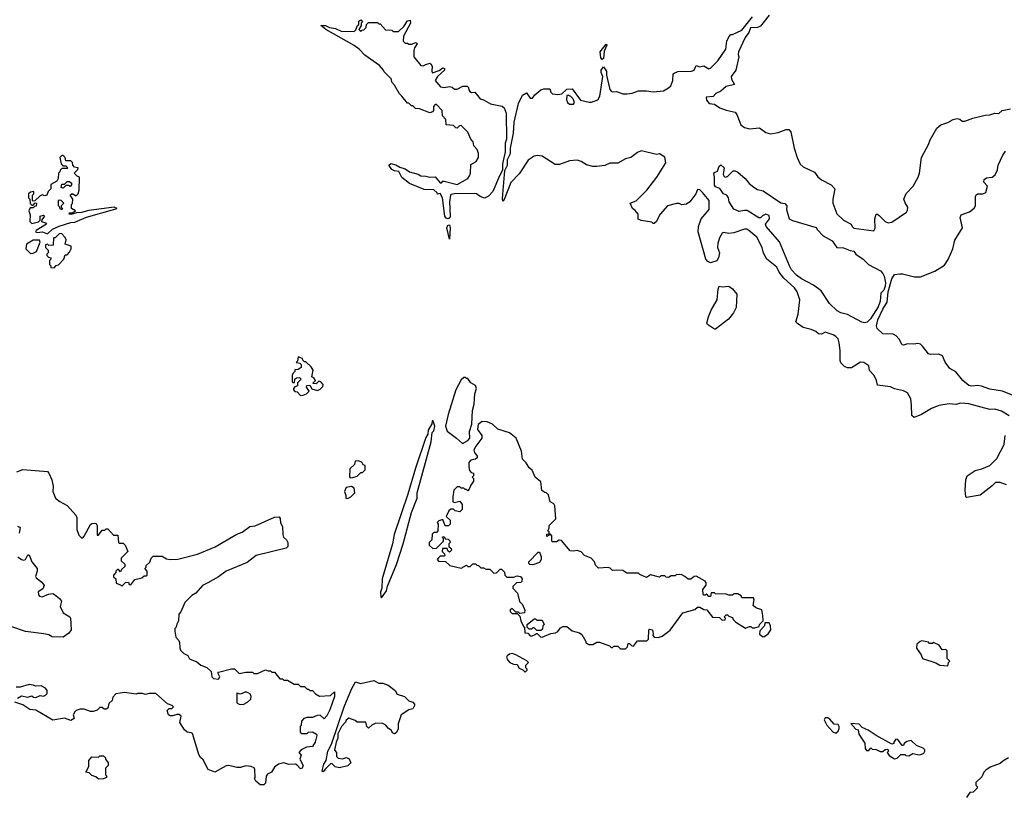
# Model space of a CAD drawing. Extents: x 2210602 to 2357277, y 510288 to 673808.
# Tile 266 of 464: x 2318362 to 2325907, y 574725 to 580661. Entities that reach past the tile are written whole.
import ezdxf

# ---------------------------------------------------------------- set-up
doc = ezdxf.new("R2010")
doc.units = 0

msp = doc.modelspace()

# ---------------------------------------------------------------- linework, layer by layer
at = {"layer": '0CON05XD'}
for points in [[(2321645, 579134.2), (2321629.4, 579139.4), (2321620, 579155), (2321602, 579295), (2321585, 579330), (2321563, 579323), (2321560, 579335), (2321535, 579357.5), (2321460.7, 579360.7), (2321350, 579405), (2321290.7, 579450.7), (2321268.3, 579498.3), (2321235, 579502.5), (2321215, 579512.5), (2321190, 579545), (2321205, 579557.5), (2321245, 579547.5), (2321275, 579530), (2321315, 579517.5), (2321350, 579495), (2321415, 579476.7), (2321435, 579463.3), (2321475, 579462.5), (2321505, 579453.3), (2321545, 579457.5), (2321585, 579410), (2321595, 579410), (2321605, 579422.5), (2321615, 579423.3), (2321715, 579396.7), (2321795, 579442.5), (2321810, 579465), (2321817.5, 579485), (2321818.3, 579551.7), (2321860, 579575), (2321877.5, 579605), (2321877.5, 579635), (2321867.5, 579665), (2321842.5, 579695), (2321837.5, 579725), (2321820, 579745), (2321795, 579800), (2321745, 579850), (2321733, 579847), (2321715, 579830), (2321703, 579833), (2321685, 579850), (2321630, 579855), (2321626.4, 579896.4), (2321602.5, 579925), (2321600, 579965), (2321555, 580010), (2321545, 580010), (2321533.3, 579995), (2321532.5, 579965), (2321526.4, 579953.6), (2321505, 579947.5), (2321427, 579977), (2321395, 579980), (2321375, 580000), (2321365, 580000), (2321345, 580020), (2321335, 580020), (2321290, 580075), (2321273, 580093), (2321235, 580160), (2321213, 580183), (2321210, 580205), (2321155, 580260), (2321150, 580275), (2321119.3, 580309.3), (2321008, 580388), (2320962.5, 580435), (2320925, 580463.3), (2320707.5, 580585), (2320670, 580615), (2320705, 580616), (2320735, 580600), (2320782.3, 580592.3), (2320825, 580573.8), (2320925, 580570), (2320938.3, 580581.7), (2320950, 580615), (2320960, 580625), (2320961.7, 580648.3), (2320975, 580660), (2320990, 580645), (2320980, 580635), (2320980, 580615), (2320960, 580585), (2320975, 580570), (2320985, 580580), (2320998.3, 580581.7), (2321018.3, 580601.7), (2321020, 580625), (2321035, 580640), (2321105, 580640), (2321115, 580630), (2321125, 580630), (2321165, 580582.5), (2321215, 580580), (2321225, 580570), (2321265, 580570), (2321305, 580607.5), (2321335, 580652.5), (2321355, 580657.5), (2321356.2, 580635), (2321303.8, 580535), (2321300, 580495), (2321315, 580480), (2321335, 580480), (2321345, 580472.5), (2321367, 580473), (2321395, 580486.7), (2321405, 580480), (2321407.5, 580475), (2321387.5, 580445), (2321382.5, 580425), (2321382.5, 580375), (2321435, 580310), (2321455, 580307.5), (2321473.8, 580316.2), (2321505, 580327.5), (2321513, 580323), (2321522.5, 580305), (2321520, 580265), (2321525, 580253.3), (2321577.5, 580272.5), (2321605, 580291.2), (2321617.5, 580287.5), (2321617.3, 580272.7), (2321564.4, 580225.6), (2321546.7, 580195), (2321587.5, 580145), (2321615, 580140), (2321655, 580147.5), (2321675, 580142.5), (2321695, 580127.5), (2321715, 580127.5), (2321758.3, 580151.7), (2321791.7, 580151.7), (2321801.7, 580141.7), (2321803, 580123), (2321811.7, 580111.7), (2321825, 580102.5), (2321850, 580105), (2321890, 580055), (2321916.7, 580046.7), (2321970, 580015), (2322058.3, 579998.3), (2322074.1, 579984.1), (2322090, 579945), (2322092.5, 579745), (2322083.3, 579715), (2322083, 579647), (2322062.5, 579555), (2322061.7, 579508.3), (2322037.5, 579465), (2321987.1, 579342.9), (2321955, 579307.5), (2321925, 579292.5), (2321890, 579305), (2321863.3, 579325), (2321845, 579328.8), (2321695, 579326.7), (2321669.5, 579320.5), (2321664, 579315), (2321655.8, 579264.2), (2321661.9, 579155), (2321657.6, 579142.4), (2321645, 579134.2)], [(2325196.4, 577706.4), (2325190, 577755), (2325165, 577802.5), (2325135, 577817.5), (2325065, 577832.5), (2325035, 577847.5), (2324935, 577860), (2324927, 577897), (2324910, 577935), (2324873, 577973), (2324868.3, 578008.3), (2324830, 578035), (2324805, 578037.5), (2324735, 577993.3), (2324705, 577992.5), (2324683.6, 578003.6), (2324655, 578030), (2324648.3, 578048.3), (2324650, 578125), (2324642.5, 578185), (2324633.3, 578215), (2324615, 578233.3), (2324595, 578246.7), (2324535, 578267.5), (2324505, 578250), (2324483, 578253), (2324461.7, 578271.7), (2324427, 578287), (2324365, 578302.5), (2324321.7, 578331.7), (2324310, 578345), (2324326.4, 578403.6), (2324340, 578515), (2324318.8, 578575), (2324299.2, 578605), (2324218.8, 578678.8), (2324182, 578725), (2324164, 578765), (2324086.2, 578826.2), (2324062.7, 578872.7), (2324051.4, 578915), (2324010, 578995), (2323950, 579045), (2323935, 579056.2), (2323916.4, 579056.4), (2323835, 579026.7), (2323795, 579021.2), (2323755, 579031.2), (2323745, 579023.8), (2323725, 578990), (2323711.4, 578945), (2323710, 578915), (2323723.8, 578875), (2323717.5, 578835), (2323705, 578812.5), (2323655, 578797.5), (2323635, 578807.5), (2323620, 578825), (2323560, 579035), (2323563.8, 579075), (2323583.3, 579135), (2323646, 579205), (2323645.8, 579275), (2323595, 579336), (2323575, 579356), (2323555, 579360), (2323542.5, 579325), (2323497.5, 579265), (2323471.7, 579248.3), (2323435, 579242.5), (2323415, 579252.5), (2323395, 579253.3), (2323325, 579233.8), (2323269.3, 579170.7), (2323238.3, 579111.7), (2323225, 579100), (2323215, 579100), (2323205, 579110), (2323125, 579122.5), (2323101.7, 579131.7), (2323101.7, 579171.7), (2323079.3, 579199.3), (2323057.5, 579215), (2323040, 579255), (2323086.1, 579273.9), (2323167.5, 579355), (2323243.3, 579455), (2323313.3, 579565), (2323306.1, 579606.1), (2323265, 579632.5), (2323245, 579627.5), (2323125, 579656.7), (2323095, 579643.3), (2323045.9, 579604.1), (2323003.3, 579595), (2322945, 579560.8), (2322885, 579560), (2322845, 579543.3), (2322785, 579536), (2322755, 579536.2), (2322705, 579548.8), (2322663.9, 579573.9), (2322633.9, 579583.9), (2322575, 579578.8), (2322498.3, 579551.7), (2322465, 579550), (2322365, 579614), (2322328.8, 579618.8), (2322303.3, 579615), (2322258, 579585), (2322190.3, 579479.7), (2322125, 579412), (2322075, 579282.5), (2322065, 579270), (2322061.4, 579291.4), (2322080, 579505), (2322101.2, 579545), (2322100.8, 579589.2), (2322122, 579635), (2322123.9, 579676.1), (2322145, 579790), (2322150.6, 579875), (2322185, 580017.5), (2322215, 580082.5), (2322245, 580100), (2322275, 580060), (2322291.7, 580058.3), (2322310, 580085), (2322355, 580122.5), (2322378.3, 580131.7), (2322425, 580130), (2322432.5, 580105), (2322445, 580092.5), (2322485, 580087.5), (2322517, 580093), (2322555, 580127.5), (2322595, 580130), (2322660, 580045), (2322725, 580027.5), (2322745, 580027.5), (2322793, 580047), (2322806.7, 580075), (2322830, 580225), (2322818, 580255), (2322817.5, 580275), (2322835, 580300), (2322858, 580265), (2322858.8, 580235), (2322883.8, 580125), (2322893.6, 580113.6), (2322905, 580107.5), (2322935, 580110), (2322985, 580092.5), (2323015, 580092.5), (2323055, 580097.5), (2323105, 580116.7), (2323165, 580116.7), (2323215, 580106.7), (2323295, 580116.7), (2323335, 580137.5), (2323352.5, 580155), (2323367.5, 580195), (2323370, 580245), (2323378.3, 580251.7), (2323405, 580262.5), (2323510, 580265), (2323530, 580275), (2323545, 580310), (2323575, 580300), (2323605, 580306.2), (2323643.3, 580283.3), (2323655, 580288), (2323711.2, 580345), (2323773.3, 580435), (2323780, 580495), (2323795, 580530), (2323811.7, 580548.3), (2323825, 580547.5), (2323895, 580581.4), (2323978.1, 580681.9)], [(2324106.2, 580695), (2324038, 580612), (2324015, 580602), (2323962, 580598), (2323948.2, 580561.8), (2323922, 580525), (2323870, 580415), (2323867.5, 580395), (2323873.3, 580375), (2323850, 580275), (2323813.3, 580225), (2323816.1, 580206.1), (2323840, 580165), (2323775, 580147.5), (2323735.8, 580114.2), (2323696.2, 580095), (2323675, 580073.3), (2323622.1, 580067.9), (2323624.5, 580045), (2323645, 580018.1), (2323685, 580013.3), (2323726.4, 579986.4), (2323775, 579966.7), (2323845, 579952.5), (2323857.5, 579935), (2323887.5, 579855), (2323915, 579833.3), (2323955, 579823.3), (2324031.7, 579831.7), (2324080, 579795), (2324115, 579786.7), (2324175, 579797.5), (2324235, 579820), (2324255, 579820), (2324271.7, 579801.7), (2324297.5, 579675), (2324320, 579605), (2324343.9, 579553.9), (2324365, 579532.5), (2324453, 579493), (2324477, 579457), (2324505, 579432.5), (2324580, 579395), (2324607.5, 579365), (2324599.3, 579310.7), (2324592.5, 579285), (2324593.3, 579255), (2324624.2, 579174.2), (2324674.2, 579124.2), (2324732.5, 579095), (2324741.2, 579075), (2324755, 579062), (2324907.5, 579042.5), (2324917, 579063), (2324916.1, 579133.9), (2324925, 579170), (2324935, 579170), (2324949.3, 579159.3), (2324993.3, 579113.3), (2325017, 579103), (2325045, 579110), (2325157.5, 579185), (2325165, 579200), (2325167.5, 579225), (2325146.4, 579256.4), (2325137.5, 579285), (2325155, 579330), (2325207.5, 579385), (2325246.7, 579455), (2325256.7, 579485), (2325272.5, 579605), (2325326.7, 579705), (2325339.3, 579740.7), (2325390.7, 579829.3), (2325420, 579855), (2325475, 579873.3), (2325515, 579896.7), (2325545, 579902.5), (2325565, 579897.5), (2325585, 579883.3), (2325605, 579883.3), (2325665, 579906.2), (2325759.3, 579929.3), (2325795, 579931.2), (2325835, 579943.3), (2325865, 579942.5), (2325890, 579965), (2325955, 579978)], [(2322825, 580356.7), (2322815, 580367.5), (2322811.1, 580415), (2322855, 580473.3), (2322861.2, 580465), (2322840, 580420), (2322835, 580363.3), (2322825, 580356.7)], [(2322605, 580012.5), (2322612.5, 580025), (2322602.5, 580055), (2322585, 580072.5), (2322565, 580082.5), (2322555, 580080), (2322553, 580047), (2322560, 580025), (2322575, 580014), (2322605, 580012.5)], [(2318575, 579020), (2318614.3, 579055.7), (2318665, 579077.5), (2318755, 579105.8), (2318785, 579108.8), (2318875, 579147.1), (2319110, 579215), (2319085, 579223.3), (2318891.7, 579198.3), (2318835, 579184), (2318798.3, 579181.7), (2318765, 579170), (2318741.7, 579171.7), (2318745, 579180), (2318765, 579180), (2318790, 579195), (2318760, 579215), (2318760, 579245), (2318767, 579253), (2318770, 579285), (2318750, 579315), (2318765, 579330), (2318795, 579310), (2318810, 579325), (2318817.5, 579355), (2318820, 579455), (2318801.7, 579461.7), (2318780, 579485), (2318808.3, 579511.7), (2318810, 579525), (2318781.7, 579531.7), (2318770, 579545), (2318767, 579567), (2318755, 579580), (2318715, 579580), (2318710, 579605), (2318695, 579620), (2318685, 579620), (2318670, 579605), (2318680, 579555), (2318691.7, 579541.7), (2318715, 579540), (2318730, 579525), (2318725, 579520), (2318685, 579520), (2318671.7, 579508.3), (2318670, 579495), (2318660, 579485), (2318657.5, 579445), (2318647, 579423), (2318601.7, 579398.3), (2318600, 579365), (2318580, 579345), (2318570, 579315), (2318555, 579310), (2318535, 579317.5), (2318518.3, 579311.7), (2318478.3, 579271.7), (2318465, 579270), (2318460, 579275), (2318460, 579315), (2318470, 579325), (2318470, 579345), (2318445, 579340), (2318430, 579325), (2318430, 579295), (2318440, 579285), (2318441.7, 579251.7), (2318455, 579240), (2318465, 579240), (2318481.7, 579258.3), (2318490, 579255), (2318488.3, 579231.7), (2318475, 579230), (2318465, 579220), (2318441.7, 579218.3), (2318433, 579197), (2318442.5, 579165), (2318440, 579115), (2318455, 579100), (2318505, 579112.5), (2318520, 579125), (2318520, 579155), (2318545, 579162.5), (2318552.5, 579155), (2318531.7, 579128.3), (2318530, 579115), (2318560, 579105), (2318567.5, 579095), (2318487.5, 579045), (2318482.5, 579035), (2318495, 579030), (2318536.1, 579036.1), (2318575, 579020)], [(2325975, 577780), (2325893.4, 577813.4), (2325795, 577830), (2325733, 577853), (2325705, 577857.1), (2325655, 577852.2), (2325635, 577858.6), (2325590, 577895), (2325535, 577962.5), (2325488.3, 577988.3), (2325455, 578037.5), (2325433.9, 578083.9), (2325405, 578098), (2325345, 578096), (2325325, 578101.2), (2325279.7, 578159.7), (2325265, 578173.3), (2325245, 578180), (2325213.6, 578173.6), (2325166.4, 578176.4), (2325135, 578166.7), (2325125, 578170), (2325102.3, 578212.3), (2325078.8, 578238.8), (2325055, 578250), (2324975, 578253.8), (2324934, 578295), (2324928.6, 578315), (2324939.1, 578360.9), (2324976.9, 578443.1), (2325008.5, 578495), (2325018.1, 578575), (2325044.4, 578675.6), (2325065, 578707.5), (2325107, 578713), (2325127, 578713), (2325219.3, 578689.3), (2325265, 578690), (2325375, 578733.3), (2325449.3, 578780.7), (2325477, 578823), (2325512.5, 578905), (2325528.3, 578971.7), (2325587.5, 579065), (2325570, 579145), (2325577.5, 579165), (2325640.7, 579189.3), (2325675, 579217.5), (2325686.2, 579235), (2325686.2, 579305), (2325691.7, 579318.3), (2325703.6, 579326.4), (2325743, 579327), (2325765, 579337.5), (2325778, 579385), (2325750, 579415), (2325752.5, 579435), (2325770.7, 579449.3), (2325815, 579453.3), (2325837.7, 579472.3), (2325855, 579510), (2325860, 579545), (2325895, 579622.5), (2325915, 579652.5)], [(2324835, 578338), (2324815, 578342), (2324705, 578402.5), (2324654.2, 578414.2), (2324625, 578430), (2324567.5, 578485), (2324502.7, 578582.7), (2324445, 578626), (2324354, 578675), (2324315, 578704.2), (2324277.1, 578745), (2324260, 578775), (2324185, 578957.5), (2324081.2, 579075), (2324077.5, 579095), (2324107.5, 579135), (2324105, 579160), (2324080.7, 579169.3), (2324055, 579157.5), (2324038.8, 579141.2), (2324025, 579141.2), (2323937.8, 579197.8), (2323915, 579199.2), (2323875, 579190), (2323835, 579210), (2323797.5, 579265), (2323793.3, 579295), (2323780, 579315), (2323755, 579327.5), (2323726.4, 579366.4), (2323695, 579380), (2323685, 579392.5), (2323686.7, 579455), (2323681.7, 579481.7), (2323685, 579490), (2323709.3, 579500.7), (2323723, 579537), (2323735, 579547.5), (2323760, 579525), (2323752.5, 579475), (2323760, 579460), (2323773, 579453), (2323789.3, 579460.7), (2323828.3, 579501.7), (2323845, 579502.5), (2323865, 579492.5), (2323922.5, 579445), (2323952.5, 579405), (2323986.4, 579376.4), (2324015, 579360), (2324058.3, 579348.3), (2324195, 579256.7), (2324225, 579252.5), (2324240, 579235), (2324237.5, 579205), (2324257.5, 579135), (2324285, 579121.2), (2324465, 579067.5), (2324475, 579050), (2324520, 579005), (2324587.5, 578965), (2324623.9, 578913.9), (2324675, 578912.5), (2324725, 578892.5), (2324755, 578887.5), (2324770, 578865), (2324825, 578826.7), (2324866.7, 578785), (2324957.5, 578735), (2324976.1, 578716.1), (2324986.2, 578695), (2324996.2, 578645), (2324995, 578620), (2324985, 578587.5), (2324960, 578565), (2324955.8, 578505), (2324940.7, 578459.3), (2324881.9, 578368.1), (2324855, 578342), (2324835, 578338)], [(2318695, 579370), (2318680, 579375), (2318685, 579400), (2318705, 579400), (2318725, 579420), (2318745, 579420), (2318758.3, 579408.3), (2318760, 579395), (2318748.3, 579381.7), (2318735, 579390), (2318715, 579390), (2318695, 579370)], [(2318685, 579202.5), (2318671.7, 579211.7), (2318670, 579225), (2318660, 579235), (2318660, 579275), (2318665, 579280), (2318678.3, 579278.3), (2318700, 579255), (2318680, 579235), (2318680, 579225), (2318690, 579215), (2318685, 579202.5)], [(2321655, 578980), (2321636, 579065), (2321643.1, 579086.9), (2321655, 579090), (2321660, 579065), (2321655, 578980)], [(2318625, 578760), (2318641.7, 578778.3), (2318658.3, 578781.7), (2318700, 578825), (2318711.7, 578858.3), (2318725, 578860), (2318745, 578880), (2318757.5, 578905), (2318756.4, 578926.4), (2318711.7, 578941.7), (2318717.5, 578975), (2318711.7, 578991.7), (2318681.7, 579021.7), (2318665, 579020), (2318635, 578990), (2318621.7, 578988.3), (2318618.3, 578931.7), (2318585, 578930), (2318575, 578940), (2318560, 578935), (2318560, 578915), (2318580, 578895), (2318580, 578875), (2318570, 578865), (2318570, 578855), (2318581.7, 578841.7), (2318600, 578835), (2318600, 578825), (2318590, 578815), (2318590, 578785), (2318600, 578775), (2318601.7, 578761.7), (2318625, 578760)], [(2318445, 578870), (2318465, 578872.5), (2318490, 578885), (2318520, 578955), (2318515, 578970), (2318465, 578971.2), (2318415, 578940), (2318410, 578905), (2318445, 578870)], [(2323695, 578290), (2323685, 578290), (2323632.5, 578325), (2323627.5, 578335), (2323640, 578385), (2323660, 578435), (2323706.2, 578515), (2323713.3, 578595), (2323721.7, 578618.3), (2323745, 578612.5), (2323795, 578617.5), (2323825, 578597.5), (2323856.4, 578556.4), (2323852.5, 578455), (2323832.5, 578415), (2323792.5, 578365), (2323695, 578290)], [(2320515, 577780), (2320535, 577782.5), (2320560, 577795), (2320580, 577815), (2320560, 577845), (2320561.7, 577858.3), (2320585, 577860), (2320601.7, 577831.7), (2320645, 577820), (2320665, 577830), (2320685, 577850), (2320687.5, 577865), (2320670, 577885), (2320655, 577890), (2320635, 577870), (2320611.7, 577871.7), (2320611.7, 577878.3), (2320630, 577895), (2320616.4, 577916.4), (2320600, 577925), (2320610, 577975), (2320595, 578000), (2320555, 578040), (2320545, 578040), (2320531.7, 578051.7), (2320530, 578065), (2320495, 578077.5), (2320490, 578045), (2320480, 578035), (2320507.5, 578027.5), (2320518.3, 578018.3), (2320520, 577995), (2320495, 577980), (2320471.7, 577978.3), (2320470, 577965), (2320455, 577950), (2320450, 577935), (2320450, 577885), (2320455, 577880), (2320468.3, 577881.7), (2320470, 577905), (2320483, 577917), (2320505, 577920), (2320520, 577905), (2320491.7, 577878.3), (2320490, 577855), (2320471.7, 577848.3), (2320460, 577835), (2320460, 577825), (2320471.7, 577811.7), (2320488.3, 577808.3), (2320515, 577780)], [(2321755, 577412.5), (2321796.7, 577435), (2321811.2, 577455), (2321810, 577505), (2321827.7, 577562.3), (2321832, 577665), (2321845.7, 577715), (2321850, 577795), (2321863.3, 577835), (2321855, 577856.7), (2321818.8, 577878.8), (2321795, 577910), (2321785, 577910), (2321775, 577920), (2321765, 577920), (2321745, 577900), (2321704.2, 577825), (2321644.4, 577635.6), (2321626, 577545), (2321638.3, 577508.3), (2321710, 577455), (2321755, 577412.5)], [(2325945, 577626.2), (2325885, 577660), (2325835, 577677.5), (2325795, 577673.3), (2325636.4, 577716.4), (2325575, 577722.5), (2325535, 577712.5), (2325485, 577716.7), (2325405, 577703.8), (2325348.3, 577681.7), (2325273.6, 577636.4), (2325215, 577612.5), (2325198.3, 577628.3), (2325196.4, 577706.4)], [(2321135, 576230), (2321173.8, 576285), (2321180.6, 576319.4), (2321248.6, 576485), (2321300, 576645), (2321363.8, 576885), (2321406.7, 576995), (2321408.8, 577035), (2321516.2, 577425), (2321523, 577497), (2321535, 577510), (2321542.5, 577545), (2321530, 577585), (2321525, 577590), (2321522.5, 577585), (2321520, 577565), (2321492.5, 577515), (2321490, 577485), (2321475, 577460), (2321394, 577225), (2321336.2, 577025), (2321231.2, 576715), (2321218.8, 576645), (2321138.8, 576375), (2321136.7, 576305), (2321126.7, 576275), (2321128.3, 576238.3), (2321135, 576230)], [(2323005, 575840), (2323020, 575855), (2323025, 575880), (2323035, 575880), (2323051.7, 575861.7), (2323065, 575860), (2323095, 575900), (2323168.3, 575901.7), (2323180, 575915), (2323182.5, 575985), (2323188.3, 575991.7), (2323210, 575985), (2323217.5, 575955), (2323213, 575943), (2323225, 575930), (2323255, 575927.5), (2323285, 575937.5), (2323346, 575984), (2323443.6, 576116.4), (2323535, 576140), (2323555, 576160), (2323575, 576160), (2323605, 576140), (2323628.3, 576138.3), (2323671.7, 576081.7), (2323725, 576080), (2323745, 576060), (2323768.3, 576061.7), (2323770, 576075), (2323760, 576085), (2323775, 576100), (2323785, 576100), (2323795, 576090), (2323825, 576080), (2323830, 576065), (2323850, 576045), (2323925, 575997.5), (2323955, 576010), (2323965, 576010), (2323975, 576000), (2323995, 576000), (2324028.3, 576011.7), (2324030, 576025), (2324060, 576055), (2324057.5, 576095), (2324048.3, 576138.3), (2324003, 576153), (2323981.7, 576171.7), (2323990, 576215), (2323985, 576230), (2323895, 576230), (2323890, 576245), (2323865, 576260), (2323835, 576260), (2323825, 576250), (2323795, 576250), (2323775, 576257.5), (2323695, 576260), (2323685, 576270), (2323661.7, 576268.3), (2323655, 576240), (2323641.7, 576241.7), (2323625, 576260), (2323615, 576250), (2323605, 576250), (2323600, 576255), (2323597.5, 576295), (2323621.7, 576328.3), (2323622.5, 576345), (2323615, 576357.5), (2323547, 576397), (2323530, 576395), (2323505, 576372.5), (2323485, 576372.5), (2323460, 576395), (2323437, 576407), (2323415, 576410), (2323392.5, 576407.5), (2323385, 576400), (2323355, 576400), (2323335, 576387.5), (2323315, 576390), (2323305, 576400), (2323275, 576400), (2323265, 576390), (2323195, 576407.5), (2323165, 576387.5), (2323115, 576410), (2323105, 576420), (2323015, 576420), (2322985, 576440), (2322931.7, 576441.7), (2322905, 576440), (2322887, 576457), (2322871.7, 576461.7), (2322798.3, 576458.3), (2322775, 576480), (2322767, 576507), (2322740, 576535), (2322690, 576555), (2322665, 576582.5), (2322635, 576592.5), (2322605, 576587.5), (2322581.2, 576591.2), (2322515, 576670), (2322495, 576672.5), (2322475, 576660), (2322445, 576660), (2322440, 576665), (2322440, 576705), (2322428.3, 576718.3), (2322420, 576720), (2322418.3, 576711.7), (2322401.7, 576701.7), (2322401.7, 576718.3), (2322420, 576720), (2322420, 576735), (2322410, 576745), (2322420, 576765), (2322420, 576785), (2322470, 576835), (2322462.5, 576935), (2322455, 576950), (2322427.5, 576965), (2322415, 577020), (2322400, 577035), (2322385, 577037.5), (2322363, 577053), (2322355, 577120), (2322312.5, 577155), (2322288.3, 577208.3), (2322265, 577227.5), (2322244.1, 577264.1), (2322215, 577292.5), (2322207.5, 577355), (2322167.5, 577455), (2322115, 577493.8), (2322025, 577523.8), (2321985, 577561.2), (2321945, 577580), (2321905, 577581.2), (2321875, 577557.5), (2321870.7, 577520.7), (2321902.5, 577475), (2321902.5, 577455), (2321856.4, 577393.6), (2321842.5, 577365), (2321846.7, 577345), (2321866.7, 577315), (2321867, 577303), (2321855, 577292.5), (2321820, 577285), (2321803.6, 577266.4), (2321802.5, 577235), (2321810, 577205), (2321821.7, 577191.7), (2321840, 577185), (2321840, 577165), (2321830, 577155), (2321840, 577145), (2321840, 577125), (2321820, 577095), (2321807, 577063), (2321795, 577050), (2321785, 577060), (2321775, 577060), (2321765, 577070), (2321745, 577070), (2321735, 577080), (2321715, 577080), (2321690, 577055), (2321680, 577005), (2321680, 576965), (2321695, 576960), (2321735, 576970), (2321752.5, 576945), (2321751.7, 576908.3), (2321735, 576890), (2321698.3, 576898.3), (2321685, 576910), (2321665, 576910), (2321651.7, 576898.3), (2321630, 576855), (2321660, 576825), (2321660, 576795), (2321648.3, 576781.7), (2321621.7, 576781.7), (2321605, 576830), (2321575, 576820), (2321561.7, 576808.3), (2321570, 576795), (2321567, 576743), (2321555, 576730), (2321535, 576730), (2321521.7, 576718.3), (2321520, 576675), (2321500, 576655), (2321500, 576635), (2321528.3, 576608.3), (2321555, 576610), (2321610, 576665), (2321610, 576685), (2321600, 576695), (2321615, 576700), (2321621.7, 576681.7), (2321645, 576680), (2321658.3, 576668.3), (2321660, 576655), (2321650, 576645), (2321650, 576625), (2321668.3, 576608.3), (2321670, 576595), (2321655, 576580), (2321641.7, 576591.7), (2321638.3, 576608.3), (2321602.5, 576607.5), (2321600, 576585), (2321618.3, 576568.3), (2321620, 576555), (2321615, 576550), (2321585, 576550), (2321571.7, 576538.3), (2321560, 576525), (2321571.7, 576511.7), (2321625, 576510), (2321658.3, 576478.3), (2321745, 576457.5), (2321785, 576480), (2321795, 576470), (2321815, 576470), (2321835, 576490), (2321855, 576490), (2321865, 576480), (2321878.3, 576478.3), (2321895, 576460), (2321915, 576460), (2321935, 576450), (2321965, 576450), (2321995, 576420), (2322017, 576423), (2322045, 576450), (2322055, 576450), (2322078.3, 576428.3), (2322080, 576405), (2322095, 576390), (2322145, 576390), (2322175, 576400), (2322200, 576395), (2322212.5, 576375), (2322210, 576355), (2322201.7, 576348.3), (2322170, 576345), (2322141.7, 576318.3), (2322140, 576305), (2322176.2, 576266.2), (2322192.5, 576202.5), (2322215, 576180), (2322232.5, 576135), (2322230, 576115), (2322195, 576110), (2322185, 576120), (2322165, 576120), (2322135, 576150), (2322121.7, 576138.3), (2322120, 576125), (2322135, 576110), (2322175, 576110), (2322195, 576090), (2322202.5, 576055), (2322221.7, 576011.7), (2322230, 576005), (2322231.7, 575961.7), (2322255, 575960), (2322275, 575940), (2322285, 575937.5), (2322318.3, 575951.7), (2322321.7, 575958.3), (2322328.3, 575958.3), (2322351.7, 575931.7), (2322365, 575930), (2322433, 575957), (2322466.7, 575963.3), (2322485, 575972.5), (2322505, 576000), (2322525, 576010), (2322555, 576010), (2322596.4, 575976.4), (2322651.7, 575961.7), (2322669.3, 575949.3), (2322700, 575895), (2322700, 575885), (2322723, 575873), (2322755, 575872.5), (2322785, 575890), (2322805, 575890), (2322881.7, 575861.7), (2322895, 575850), (2322905, 575850), (2322915, 575860), (2322945, 575860), (2322965, 575840), (2323005, 575840)], [(2325925, 577097.5), (2325875, 577113.3), (2325840, 577115), (2325815, 577087.5), (2325721.7, 577018.3), (2325618.3, 576998.3), (2325612.5, 577005), (2325607.5, 577055), (2325613.3, 577135), (2325623.6, 577166.4), (2325684.1, 577205.9), (2325735, 577218.6), (2325795, 577244), (2325850.9, 577299.1), (2325906.9, 577405), (2325912.5, 577475)], [(2320895, 577150), (2320915, 577152.5), (2320948.3, 577161.7), (2320975, 577190), (2320988.3, 577191.7), (2321008.3, 577211.7), (2321010, 577245), (2320995, 577250), (2320985, 577270), (2320955, 577280), (2320931.7, 577278.3), (2320928.3, 577251.7), (2320891.7, 577218.3), (2320888.3, 577158.3), (2320895, 577150)], [(2318340, 577195), (2318385, 577213.3), (2318575, 577197.5), (2318585.9, 577185.9), (2318608, 577135), (2318618, 577085), (2318616.7, 577045), (2318637.5, 576995), (2318669.5, 576969.5), (2318725, 576938.8), (2318791.2, 576865), (2318798.8, 576845), (2318800, 576755), (2318815, 576710), (2318835, 576690), (2318845, 576690), (2318855, 576702.5), (2318905, 576792.5), (2318915, 576800), (2318945, 576802.5), (2318956.7, 576785), (2318955, 576710), (2318965, 576710), (2318995, 576750), (2319015, 576750), (2319025, 576760), (2319038.3, 576758.3), (2319081.7, 576711.7), (2319115, 576710), (2319120, 576655), (2319125, 576650), (2319155, 576650), (2319170, 576635), (2319190, 576585), (2319140, 576535), (2319140, 576515), (2319168.3, 576488.3), (2319168.3, 576471.7), (2319141.7, 576448.3), (2319135, 576430), (2319118.3, 576448.3), (2319111.7, 576448.3), (2319100, 576435), (2319100, 576425), (2319080, 576405), (2319081.7, 576391.7), (2319100, 576375), (2319101.7, 576341.7), (2319135, 576330), (2319145, 576320), (2319171.7, 576348.3), (2319195, 576350), (2319201.7, 576331.7), (2319215, 576330), (2319245, 576370), (2319297, 576383), (2319315, 576400), (2319335, 576400), (2319340, 576405), (2319340, 576435), (2319320, 576455), (2319330, 576465), (2319331.7, 576478.3), (2319360, 576505), (2319370, 576535), (2319385, 576550), (2319455, 576550), (2319488.3, 576528.3), (2319516.4, 576523.6), (2319575, 576526.7), (2319725, 576566), (2319859.7, 576620.3), (2320025, 576718), (2320066.6, 576733.4), (2320125, 576776.2), (2320167.3, 576782.7), (2320315, 576848.8), (2320350.7, 576850.7), (2320358.3, 576838.3), (2320361.2, 576805), (2320376.4, 576776.4), (2320377.5, 576715), (2320383.3, 576695), (2320405.9, 576675.9), (2320418, 576655), (2320416.2, 576625), (2320405, 576610), (2320175, 576555.7), (2320105, 576500.8), (2319945, 576433.8), (2319885, 576391.2), (2319805, 576346.7), (2319762.5, 576325), (2319713, 576267), (2319682.3, 576247.7), (2319627.5, 576195), (2319596.7, 576123.3), (2319582.5, 576105), (2319580, 576055), (2319565, 576030), (2319560, 576005), (2319550, 575995), (2319550, 575975), (2319558.3, 575928.3), (2319580, 575905), (2319587, 575887), (2319588.3, 575848.3), (2319595, 575830), (2319620, 575805), (2319649.3, 575789.3), (2319663.3, 575763.3), (2319720.7, 575740.7), (2319750, 575715), (2319795, 575697.5), (2319830, 575665), (2319833.8, 575625), (2319846.4, 575613.6), (2319885, 575607.5), (2319896.7, 575625), (2319880, 575655), (2319885, 575660), (2319985, 575686.7), (2320007, 575687), (2320045, 575650), (2320095, 575660), (2320145, 575660), (2320155, 575650), (2320185, 575650), (2320245, 575680), (2320265, 575670), (2320285, 575670), (2320295, 575660), (2320315, 575660), (2320355, 575610), (2320375, 575610), (2320385, 575600), (2320415, 575600), (2320465, 575570), (2320495, 575570), (2320515, 575550), (2320545, 575550), (2320565, 575530), (2320575, 575530), (2320585, 575520), (2320605, 575520), (2320630, 575495), (2320658.3, 575478.3), (2320745, 575481.2), (2320775, 575510), (2320773.8, 575475), (2320738.5, 575371.5), (2320715, 575326.7), (2320695, 575303.3), (2320665, 575331.2), (2320640.7, 575329.3), (2320605, 575312.5), (2320565, 575312.5), (2320540, 575305), (2320522.5, 575285), (2320520, 575255), (2320512.5, 575245), (2320511.7, 575201.7), (2320525, 575190), (2320565, 575190), (2320575, 575200), (2320605, 575202.5), (2320636.4, 575186.4), (2320640, 575175), (2320626.5, 575123.5), (2320605, 575092.5), (2320560, 575085), (2320520, 575065), (2320500, 575045), (2320520, 575025), (2320510, 574995), (2320533.3, 574945), (2320527.5, 574925), (2320515, 574920), (2320489.3, 574949.3), (2320475, 574956.7), (2320425, 574954.2), (2320385, 574966.7), (2320345, 574956), (2320315, 574933.3), (2320292.5, 574895), (2320261.7, 574878.3), (2320250, 574865), (2320245, 574810), (2320231.7, 574798.3), (2320205, 574797.5), (2320172.5, 574825), (2320162.5, 574845), (2320167.5, 574855), (2320163.3, 574915), (2320158, 574928), (2320135, 574938.8), (2320095, 574943.8), (2320055, 574931.2), (2320025, 574931.2), (2319965, 574946.7), (2319945, 574942.5), (2319856.2, 574893.8), (2319807.5, 574915), (2319768.3, 574988.3), (2319747, 575007), (2319735, 575030), (2319685, 575190), (2319676.4, 575196.4), (2319645, 575200), (2319625, 575220), (2319590, 575275), (2319600, 575325), (2319585, 575337.5), (2319565, 575337.5), (2319535, 575326.7), (2319515, 575327.5), (2319502.5, 575335), (2319493, 575367), (2319508.3, 575381.7), (2319527, 575383), (2319540, 575395), (2319530, 575405), (2319495, 575417.5), (2319405, 575496.7), (2319355, 575496.7), (2319325, 575490), (2319303, 575497), (2319265, 575497.5), (2319255, 575492.5), (2319166.1, 575503.9), (2319100, 575495), (2319075, 575470), (2319070, 575445), (2319045, 575420), (2319036.7, 575385), (2319025, 575377.5), (2319008.3, 575378.3), (2318995, 575390), (2318975, 575390), (2318955, 575370), (2318925, 575360), (2318905, 575360), (2318856.4, 575376.4), (2318825, 575377.5), (2318795, 575367.5), (2318783.6, 575356.4), (2318772.5, 575335), (2318780, 575305), (2318755, 575290), (2318705, 575307.5), (2318615, 575294), (2318485, 575370), (2318440, 575375), (2318385, 575410), (2318325, 575430)], [(2320875, 576992.5), (2320900, 577005), (2320930, 577035), (2320925, 577070), (2320905, 577083.3), (2320863.9, 577076.1), (2320850, 577045), (2320862.5, 577015), (2320860, 576995), (2320875, 576992.5)], [(2318345, 576780), (2318365, 576770), (2318357.5, 576725)], [(2318346.7, 576545), (2318375, 576523.3), (2318395, 576520), (2318407.5, 576525), (2318425, 576560), (2318435, 576560), (2318456, 576506), (2318496.7, 576455), (2318496.1, 576433.9), (2318483.3, 576395), (2318487.5, 576385), (2318531.7, 576351.7), (2318550, 576325), (2318539.3, 576300.7), (2318503.9, 576276.1), (2318505, 576252.5), (2318515, 576242.5), (2318535, 576237.5), (2318581.7, 576258.3), (2318615, 576262.5), (2318630, 576255), (2318667.5, 576225), (2318682.5, 576205), (2318671.2, 576165), (2318695.9, 576115.9), (2318746.2, 576086.2), (2318752.5, 576075), (2318757.5, 575985), (2318739.3, 575960.7), (2318695, 575928.8), (2318611.7, 575931.7), (2318585, 575946.2), (2318545.9, 575955.9), (2318407.7, 575972.3), (2318295, 576012)], [(2322295, 576482.5), (2322270, 576485), (2322263, 576493), (2322263, 576507), (2322335, 576580), (2322345, 576580), (2322357.5, 576545), (2322357, 576523), (2322345, 576502.5), (2322295, 576482.5)], [(2322355, 575980), (2322325, 575980), (2322305, 576000), (2322295, 576000), (2322285, 575990), (2322265, 575990), (2322250, 576005), (2322250, 576025), (2322305, 576070), (2322315, 576070), (2322325, 576060), (2322365, 576060), (2322380, 576025), (2322370, 576015), (2322368.3, 575991.7), (2322355, 575980)], [(2324065, 575932.5), (2324096.4, 575953.6), (2324117.5, 575985), (2324116.4, 576016.4), (2324105, 576040), (2324071.7, 576038.3), (2324070, 576015), (2324032.5, 575977.5), (2324031.7, 575951.7), (2324053, 575933), (2324065, 575932.5)], [(2325475, 575710), (2325480, 575735), (2325490, 575745), (2325470, 575765), (2325470, 575825), (2325460, 575835), (2325431.7, 575831.7), (2325408.3, 575868.3), (2325365, 575887.5), (2325355, 575880), (2325335, 575880), (2325325, 575890), (2325275, 575900), (2325263, 575897), (2325237.5, 575875), (2325233.6, 575843.6), (2325270, 575795), (2325280, 575765), (2325382.5, 575732.5), (2325413.6, 575713.6), (2325475, 575710)], [(2322235, 575660), (2322250, 575675), (2322250, 575685), (2322240, 575695), (2322240, 575715), (2322260, 575735), (2322248.3, 575748.3), (2322165, 575793.3), (2322135, 575803.3), (2322115, 575800), (2322097.5, 575785), (2322092.5, 575775), (2322100, 575755), (2322117.5, 575735), (2322145, 575722.5), (2322175, 575720), (2322190.7, 575690.7), (2322218.3, 575678.3), (2322235, 575660)], [(2318345, 575462.5), (2318375, 575480), (2318425, 575470), (2318455, 575480), (2318468.3, 575468.3), (2318485, 575467.5), (2318518.3, 575481.7), (2318545, 575477.5), (2318560, 575485), (2318571.7, 575498.3), (2318571.7, 575521.7), (2318559.3, 575539.3), (2318526.4, 575556.4), (2318485, 575552.5), (2318465, 575562.5), (2318435, 575566.7), (2318365, 575546.7), (2318335, 575546.7)], [(2320685, 574896.7), (2320678.8, 574905), (2320692.2, 574955), (2320710, 574985), (2320723.9, 575056.1), (2320751.4, 575108.6), (2320848.2, 575395), (2320905, 575530), (2320935, 575586.2), (2320973, 575573), (2321075, 575597.5), (2321115, 575577.5), (2321145, 575577.5), (2321185, 575562.5), (2321239.3, 575519.3), (2321255, 575492.5), (2321310, 575475), (2321345, 575440), (2321375, 575430), (2321387, 575417), (2321387.5, 575405), (2321375, 575380), (2321345, 575372.5), (2321286.4, 575333.6), (2321262.5, 575265), (2321262.5, 575225), (2321247.5, 575195), (2321235, 575187.5), (2321220, 575195), (2321210, 575215), (2321185, 575232.5), (2321167.5, 575255), (2321145, 575266.7), (2321090.7, 575269.3), (2321060, 575255), (2321035, 575232.5), (2321022.5, 575245), (2321015, 575277.5), (2320948.3, 575278.3), (2320931.7, 575291.7), (2320885, 575307.5), (2320865, 575292.5), (2320857.5, 575277.5), (2320828.8, 575245), (2320800.8, 575189.2), (2320800, 575155), (2320786.2, 575125), (2320773.8, 575063.8), (2320790, 575045), (2320790, 575015), (2320802.5, 575002.5), (2320835, 574997.5), (2320867, 575007), (2320886.4, 574996.4), (2320900, 574965), (2320877, 574943), (2320813, 574927), (2320780, 574935), (2320755, 574960), (2320745, 574957.5), (2320701.7, 574918.3), (2320695, 574904), (2320685, 574896.7)], [(2320075, 575413.3), (2320108.8, 575431.2), (2320133.3, 575455), (2320136.7, 575475), (2320127.5, 575495), (2320095, 575510), (2320055, 575493.3), (2320025, 575500), (2320025.9, 575425.9), (2320045, 575416), (2320075, 575413.3)], [(2324615, 575193.3), (2324635, 575210), (2324641.7, 575228.3), (2324642.5, 575245), (2324635, 575260), (2324603.3, 575263.3), (2324570.7, 575300.7), (2324555, 575310), (2324535, 575310), (2324527.5, 575295), (2324546.7, 575255), (2324593.6, 575203.6), (2324615, 575193.3)], [(2325065, 574997.5), (2325085, 575002.5), (2325115, 575030), (2325145, 575030), (2325153, 575023), (2325175, 575020), (2325205, 575037.5), (2325255, 575027.5), (2325275, 575032.5), (2325289.3, 575040.7), (2325297.5, 575055), (2325297.5, 575065), (2325285, 575077.5), (2325235, 575100), (2325193, 575137), (2325159.3, 575130.7), (2325140, 575115), (2325135, 575100), (2325125, 575100), (2325090, 575145), (2325075, 575147.5), (2325060, 575125), (2325060, 575115), (2325045, 575110), (2324925, 575176.2), (2324865, 575217.5), (2324816.7, 575236.7), (2324795, 575263.3), (2324731.7, 575268.3), (2324770, 575225), (2324788.3, 575218.3), (2324792.5, 575185), (2324837, 575117), (2324840, 575075), (2324851.7, 575061.7), (2324868.3, 575061.7), (2324885, 575080), (2324895, 575070), (2324925, 575067.5), (2324955, 575052.5), (2324977, 575053), (2324995, 575067.5), (2325015, 575070), (2325020, 575055), (2325010, 575045), (2325025, 575022.5), (2325065, 574997.5)], [(2318965, 574840), (2318945, 574860), (2318915, 574870), (2318895, 574890), (2318870, 574895), (2318891.7, 574938.3), (2318892.5, 574985), (2318915, 575012.5), (2318965, 575010), (2318975, 575020), (2319005, 575020), (2319020, 575005), (2319020, 574995), (2319040, 574965), (2319040, 574945), (2319020, 574925), (2319020, 574875), (2319027, 574867), (2319027, 574853), (2319005, 574842.5), (2318965, 574840)], [(2325940, 575005), (2325895, 574980), (2325875, 574960), (2325798.3, 574931.7), (2325765, 574910), (2325750, 574895), (2325735, 574860), (2325690, 574815), (2325690, 574795), (2325700, 574785), (2325698.3, 574771.7), (2325668.3, 574741.7), (2325641.7, 574738.3), (2325618.3, 574701.7)]]:
    msp.add_lwpolyline(points, dxfattribs=at)

doc.saveas('drawing.dxf')
